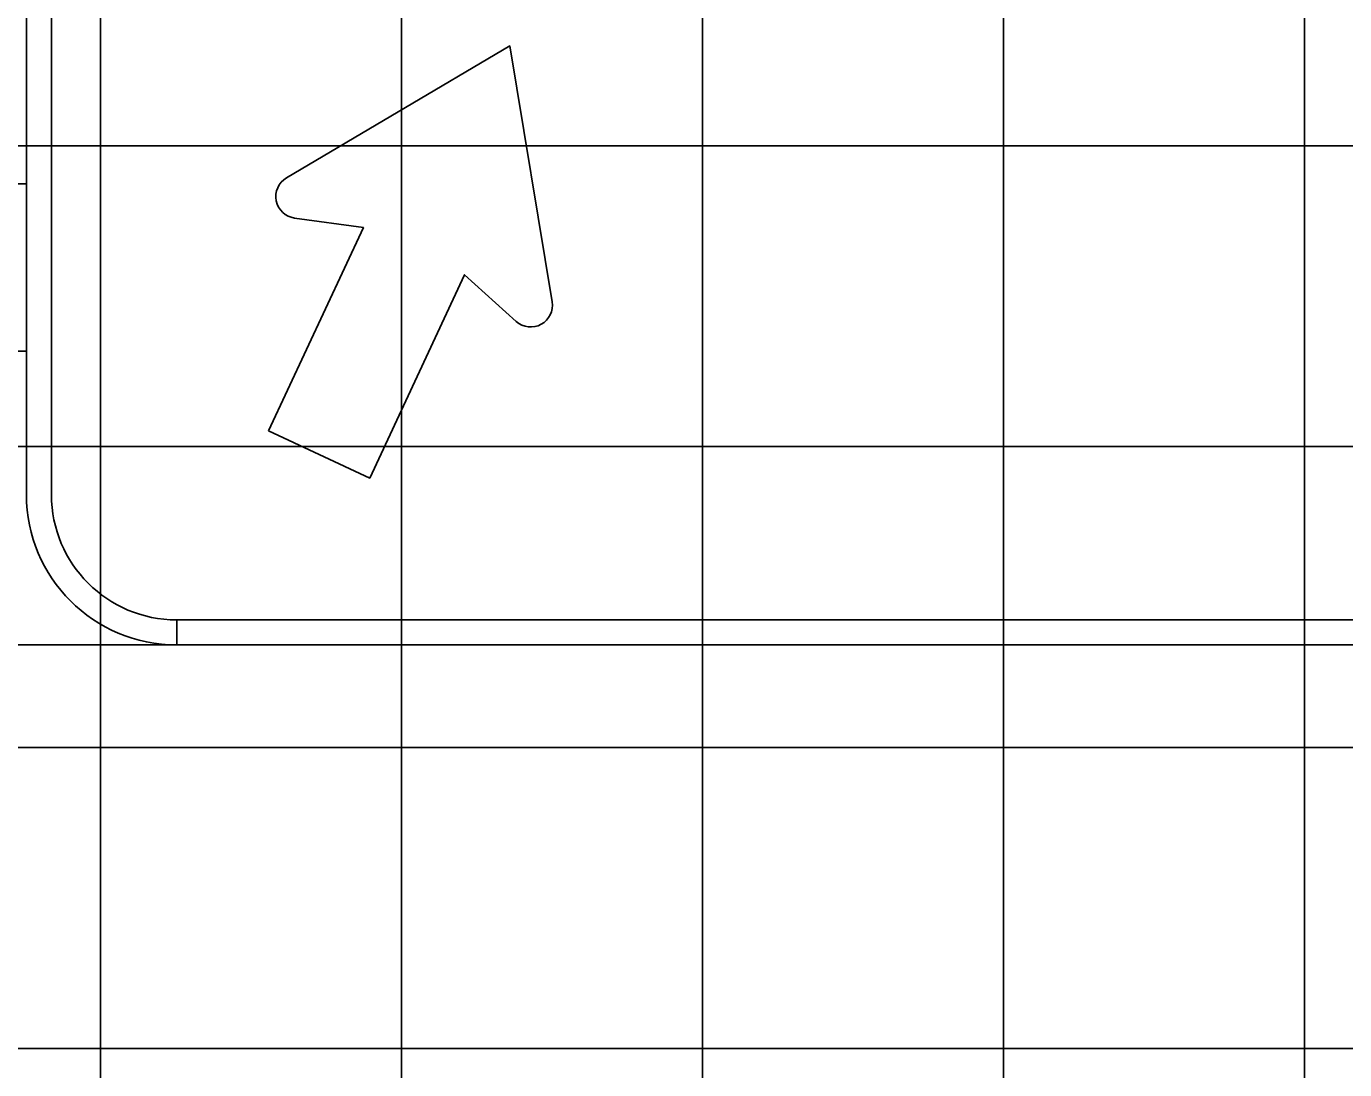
# Model space of a CAD drawing. Extents: x 2193008 to 2198143, y 1236112 to 1237864.
# Drawn here: x 2196136.22 to 2196144.97, y 1237289.97 to 1237296.9 of the extents above; entities that cross this region are included whole.
import ezdxf

# ---------------------------------------------------------------- set-up
doc = ezdxf.new("R2010")
doc.units = 0
for name, color, linetype in [('GSBWFILL', 7, 'Continuous'), ('GSCOLORFILL', 7, 'Continuous'), ('GSDIMS', 7, 'Continuous'), ('GSOUTLINE', 7, 'Continuous'), ('M-ROADS', 7, 'Continuous')]:
    doc.layers.add(name, color=color, linetype=linetype)

msp = doc.modelspace()

# ---------------------------------------------------------------- linework, layer by layer
at = {"layer": 'GSBWFILL'}
for points in [[(2196139.7084, 1237295.0693), (2196139.4269, 1237296.7697), (2196137.9433, 1237295.8923)], [(2196137.9967, 1237295.6254), (2196138.4544, 1237295.5616), (2196137.8242, 1237294.2102)], [(2196137.8242, 1237294.2102), (2196138.4963, 1237293.8969), (2196139.1264, 1237295.2482), (2196139.4695, 1237294.9387)]]:
    msp.add_lwpolyline(points, dxfattribs=at)
for centre, start, end in [((2196138.0167, 1237295.7682), 120.60026, 262.05729), ((2196139.5661, 1237295.0457), 227.94271, 9.39974)]:
    msp.add_arc(centre, 0.1442, start, end, dxfattribs=at)
at = {"layer": 'GSCOLORFILL'}
for p, q in [((2196136.215, 1237301.7792), (2196136.215, 1237293.7872)), ((2196136.3815, 1237293.7872), (2196136.3815, 1237301.7792)), ((2196137.214, 1237292.7882), (2196137.214, 1237292.9547)), ((2196152.199, 1237292.9547), (2196137.2157, 1237292.9547)), ((2196137.2157, 1237292.9547), (2196137.2157, 1237292.7882)), ((2196137.2157, 1237292.7882), (2196152.199, 1237292.7882))]:
    msp.add_line(p, q, dxfattribs=at)
for points in [[(2196139.7084, 1237295.0693), (2196139.4269, 1237296.7697), (2196137.9433, 1237295.8923)], [(2196137.9967, 1237295.6254), (2196138.4544, 1237295.5616), (2196137.8242, 1237294.2102)], [(2196137.8242, 1237294.2102), (2196138.4963, 1237293.8969), (2196139.1264, 1237295.2482), (2196139.4695, 1237294.9387)]]:
    msp.add_lwpolyline(points, dxfattribs=at)
for centre, radius, start, end in [((2196138.0167, 1237295.7682), 0.1442, 120.60026, 262.05729), ((2196139.5661, 1237295.0457), 0.1442, 227.94271, 9.39974), ((2196137.214, 1237293.7872), 0.999, 180, 270), ((2196137.214, 1237293.7872), 0.8325, 180, 270)]:
    msp.add_arc(centre, radius, start, end, dxfattribs=at)
at = {"layer": 'GSDIMS'}
for p, q in [((2196129.2022, 1237295.852), (2196136.215, 1237295.852)), ((2196096.0795, 1237294.7416), (2196136.215, 1237294.7416)), ((2196098.8518, 1237292.7882), (2196137.2157, 1237292.7882))]:
    msp.add_line(p, q, dxfattribs=at)
at = {"layer": 'GSOUTLINE'}
for points in [[(2196139.7084, 1237295.0693), (2196139.4269, 1237296.7697), (2196137.9433, 1237295.8923)], [(2196137.9967, 1237295.6254), (2196138.4544, 1237295.5616), (2196137.8242, 1237294.2102)], [(2196137.8242, 1237294.2102), (2196138.4963, 1237293.8969), (2196139.1264, 1237295.2482), (2196139.4695, 1237294.9387)]]:
    msp.add_lwpolyline(points, dxfattribs=at)
for centre, start, end in [((2196138.0167, 1237295.7682), 120.60026, 262.05729), ((2196139.5661, 1237295.0457), 227.94271, 9.39974)]:
    msp.add_arc(centre, 0.1442, start, end, dxfattribs=at)
at = {"layer": 'M-ROADS'}
for p, q in [((2196136.7065, 1237258.1062), (2196136.7065, 1237318.1062)), ((2196138.7065, 1237258.1062), (2196138.7065, 1237318.1062)), ((2196140.7065, 1237258.1062), (2196140.7065, 1237318.1062)), ((2196142.7065, 1237258.1062), (2196142.7065, 1237318.1062)), ((2196144.7065, 1237258.1062), (2196144.7065, 1237318.1062)), ((2196074.7065, 1237296.1062), (2196204.7065, 1237296.1062)), ((2196074.7065, 1237294.1062), (2196204.7065, 1237294.1062)), ((2196074.7065, 1237292.1062), (2196204.7065, 1237292.1062)), ((2196074.7065, 1237290.1062), (2196204.7065, 1237290.1062))]:
    msp.add_line(p, q, dxfattribs=at)

doc.saveas('drawing.dxf')
